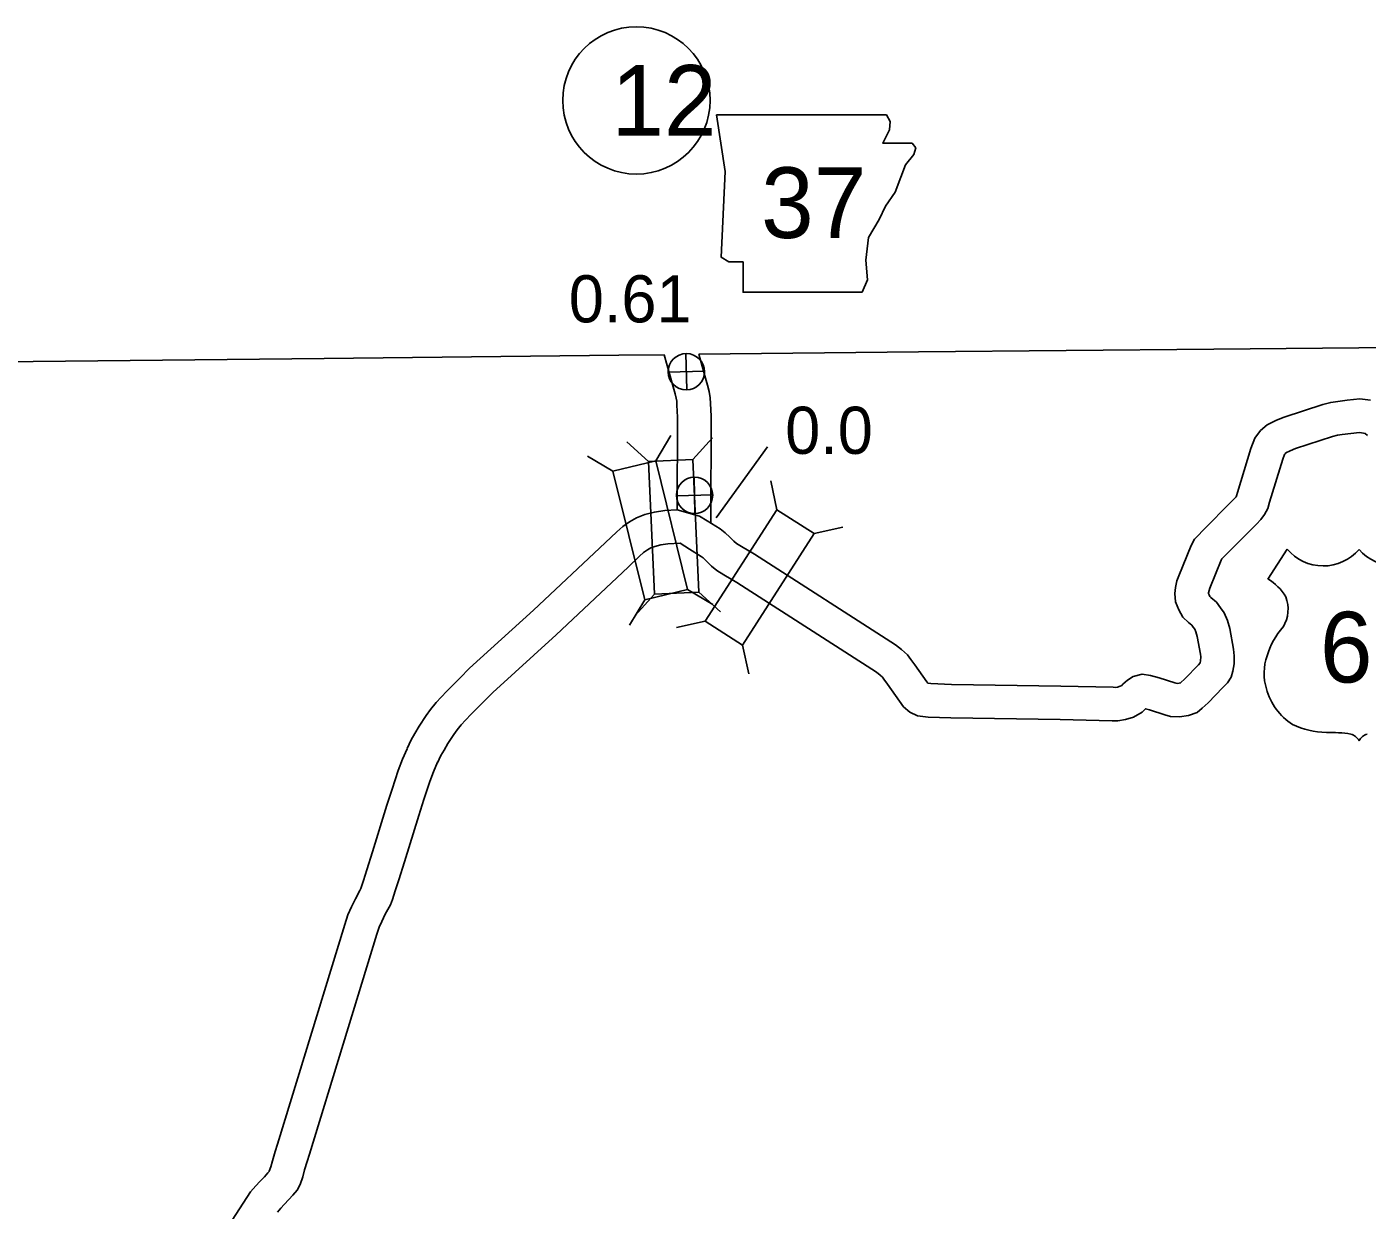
# Model space of a CAD drawing. Extents: x -939622 to -934245, y 1383184 to 1385301.
# Drawn here: x -935568.75 to -935532.73, y 1384344.78 to 1384376.6 of the extents above; entities that cross this region are included whole.
import ezdxf

# ---------------------------------------------------------------- set-up
doc = ezdxf.new("R2010")
doc.units = 0
for name, color, linetype in [('1', 7, 'Continuous'), ('10', 7, 'Continuous'), ('15', 7, 'Continuous'), ('20', 7, 'Continuous'), ('21', 7, 'Continuous'), ('22', 7, 'Continuous'), ('25', 7, 'Continuous'), ('26', 7, 'Continuous'), ('27', 7, 'Continuous')]:
    doc.layers.add(name, color=color, linetype=linetype)

msp = doc.modelspace()

# ---------------------------------------------------------------- linework, layer by layer
at = {"layer": '1'}
for points in [[(-935550.69, 1384367.794), (-935544.781, 1384367.859), (-935536.851, 1384367.932), (-935530.031, 1384367.991), (-935526.099, 1384368.024)], [(-935581.213, 1384367.445), (-935576.5, 1384367.501), (-935568.58, 1384367.595), (-935560.76, 1384367.676), (-935552.836, 1384367.77), (-935551.623, 1384367.783)]]:
    msp.add_lwpolyline(points, dxfattribs=at)
at = {"layer": '10'}
for points in [[(-935551.267, 1384363.608), (-935551.26, 1384366.104), (-935551.277, 1384366.424), (-935551.282, 1384366.531), (-935551.294, 1384366.61), (-935551.328, 1384366.733), (-935551.376, 1384366.916), (-935551.623, 1384367.783)], [(-935550.368, 1384363.262), (-935550.36, 1384366.126), (-935550.378, 1384366.472), (-935550.386, 1384366.623), (-935550.412, 1384366.796), (-935550.459, 1384366.967), (-935550.508, 1384367.155), (-935550.69, 1384367.794)]]:
    msp.add_lwpolyline(points, dxfattribs=at)
at = {"layer": '15'}
for points in [[(-935550.669, 1384363.444), (-935550.467, 1384363.319), (-935550.112, 1384363.097), (-935549.979, 1384362.996), (-935549.857, 1384362.872), (-935549.75, 1384362.771), (-935549.672, 1384362.707), (-935549.546, 1384362.628), (-935549.192, 1384362.419), (-935545.399, 1384359.981), (-935545.237, 1384359.859), (-935545.082, 1384359.714), (-935544.99, 1384359.59), (-935544.884, 1384359.445), (-935544.558, 1384358.982), (-935544.533, 1384358.947), (-935544.455, 1384358.938), (-935543.894, 1384358.915), (-935540.961, 1384358.873), (-935539.556, 1384358.838), (-935539.488, 1384358.836), (-935539.432, 1384358.846), (-935539.365, 1384358.868), (-935539.322, 1384358.891), (-935539.291, 1384358.923), (-935539.169, 1384359.034), (-935539.015, 1384359.131), (-935538.776, 1384359.195), (-935538.547, 1384359.158), (-935538.319, 1384359.093), (-935537.899, 1384358.958), (-935537.862, 1384358.948), (-935537.816, 1384358.945), (-935537.745, 1384358.956), (-935537.743, 1384358.957), (-935537.742, 1384358.957), (-935537.624, 1384359.065), (-935537.257, 1384359.447), (-935537.21, 1384359.499), (-935537.202, 1384359.549), (-935537.199, 1384359.655), (-935537.207, 1384359.734), (-935537.293, 1384360.206), (-935537.33, 1384360.328), (-935537.36, 1384360.398), (-935537.399, 1384360.453), (-935537.437, 1384360.507), (-935537.526, 1384360.579), (-935537.677, 1384360.723), (-935537.787, 1384360.925), (-935537.878, 1384361.135), (-935537.899, 1384361.359), (-935537.88, 1384361.522), (-935537.842, 1384361.703), (-935537.789, 1384361.836), (-935537.46, 1384362.65), (-935537.365, 1384362.82), (-935537.253, 1384362.942), (-935537.16, 1384363.04), (-935536.344, 1384363.859), (-935536.272, 1384363.932), (-935536.251, 1384363.96), (-935536.24, 1384363.983), (-935536.213, 1384364.076), (-935535.849, 1384365.26), (-935535.748, 1384365.538), (-935535.593, 1384365.74), (-935535.411, 1384365.899), (-935535.167, 1384366.019), (-935534.96, 1384366.105), (-935533.917, 1384366.442), (-935533.706, 1384366.501), (-935533.516, 1384366.528), (-935533.266, 1384366.561), (-935532.923, 1384366.592), (-935532.634, 1384366.559)], [(-935551.193, 1384362.71), (-935550.942, 1384362.555), (-935550.623, 1384362.355), (-935550.575, 1384362.318), (-935550.486, 1384362.228), (-935550.346, 1384362.096), (-935550.201, 1384361.976), (-935550.014, 1384361.859), (-935549.665, 1384361.653), (-935545.915, 1384359.243), (-935545.818, 1384359.169), (-935545.756, 1384359.112), (-935545.715, 1384359.056), (-935545.615, 1384358.92), (-935545.294, 1384358.463), (-935545.189, 1384358.315), (-935545.014, 1384358.172), (-935544.814, 1384358.073), (-935544.525, 1384358.04), (-935543.919, 1384358.016), (-935540.979, 1384357.973), (-935539.577, 1384357.938), (-935539.423, 1384357.935), (-935539.217, 1384357.969), (-935539.003, 1384358.039), (-935538.772, 1384358.167), (-935538.68, 1384358.26), (-935538.58, 1384358.232), (-935538.16, 1384358.097), (-935538.011, 1384358.054), (-935537.77, 1384358.041), (-935537.524, 1384358.08), (-935537.299, 1384358.159), (-935537.157, 1384358.274), (-935536.996, 1384358.42), (-935536.602, 1384358.83), (-935536.482, 1384358.96), (-935536.385, 1384359.108), (-935536.333, 1384359.276), (-935536.304, 1384359.469), (-935536.298, 1384359.688), (-935536.315, 1384359.86), (-935536.417, 1384360.419), (-935536.484, 1384360.639), (-935536.57, 1384360.838), (-935536.665, 1384360.974), (-935536.777, 1384361.13), (-935536.93, 1384361.254), (-935536.954, 1384361.277), (-935536.977, 1384361.321), (-935536.993, 1384361.357), (-935536.991, 1384361.377), (-935536.977, 1384361.443), (-935536.953, 1384361.502), (-935536.648, 1384362.259), (-935536.631, 1384362.289), (-935536.594, 1384362.329), (-935536.515, 1384362.413), (-935535.704, 1384363.226), (-935535.586, 1384363.347), (-935535.482, 1384363.487), (-935535.399, 1384363.651), (-935535.351, 1384363.817), (-935534.996, 1384364.974), (-935534.95, 1384365.099), (-935534.934, 1384365.12), (-935534.908, 1384365.143), (-935534.794, 1384365.199), (-935534.649, 1384365.26), (-935533.656, 1384365.58), (-935533.52, 1384365.619), (-935533.394, 1384365.636), (-935533.166, 1384365.667), (-935532.934, 1384365.688), (-935532.827, 1384365.675), (-935532.779, 1384365.66), (-935532.718, 1384365.61)], [(-935558.526, 1384357.197), (-935558.418, 1384357.424), (-935558.318, 1384357.598), (-935558.204, 1384357.798), (-935558.016, 1384358.081), (-935557.902, 1384358.245), (-935557.749, 1384358.429), (-935557.614, 1384358.569), (-935557.462, 1384358.736), (-935557.111, 1384359.087), (-935556.851, 1384359.349), (-935555.134, 1384360.915), (-935553.205, 1384362.727), (-935552.89, 1384363.023), (-935552.731, 1384363.167), (-935552.554, 1384363.29), (-935552.368, 1384363.399), (-935552.144, 1384363.486), (-935551.882, 1384363.551), (-935551.605, 1384363.592), (-935551.267, 1384363.608)], [(-935550.669, 1384363.444), (-935551.267, 1384363.608)], [(-935557.713, 1384356.811), (-935557.62, 1384357.006), (-935557.537, 1384357.152), (-935557.438, 1384357.325), (-935557.272, 1384357.574), (-935557.185, 1384357.699), (-935557.077, 1384357.829), (-935556.956, 1384357.955), (-935556.811, 1384358.114), (-935556.474, 1384358.452), (-935556.228, 1384358.698), (-935554.522, 1384360.254), (-935552.589, 1384362.071), (-935552.28, 1384362.362), (-935552.171, 1384362.46), (-935552.069, 1384362.531), (-935551.974, 1384362.586), (-935551.87, 1384362.627), (-935551.708, 1384362.667), (-935551.519, 1384362.695), (-935551.193, 1384362.71)], [(-935564.018, 1384343.291), (-935562.736, 1384345.271), (-935562.594, 1384345.433), (-935562.486, 1384345.55), (-935562.363, 1384345.678), (-935562.27, 1384345.782), (-935562.24, 1384345.816), (-935562.235, 1384345.826), (-935562.192, 1384345.943), (-935562.149, 1384346.108), (-935562.072, 1384346.361), (-935562.01, 1384346.551), (-935560.205, 1384352.462), (-935560.124, 1384352.725), (-935560.021, 1384352.936), (-935559.916, 1384353.154), (-935559.795, 1384353.373), (-935559.772, 1384353.433), (-935559.703, 1384353.642), (-935559.613, 1384353.931), (-935559.459, 1384354.419), (-935559.072, 1384355.666), (-935558.931, 1384356.096), (-935558.771, 1384356.598), (-935558.654, 1384356.91), (-935558.531, 1384357.187)], [(-935562.015, 1384344.728), (-935561.925, 1384344.832), (-935561.831, 1384344.932), (-935561.704, 1384345.065), (-935561.597, 1384345.184), (-935561.484, 1384345.313), (-935561.406, 1384345.472), (-935561.332, 1384345.673), (-935561.282, 1384345.863), (-935561.213, 1384346.092), (-935561.152, 1384346.281), (-935559.344, 1384352.199), (-935559.284, 1384352.393), (-935559.211, 1384352.543), (-935559.116, 1384352.741), (-935558.977, 1384352.992), (-935558.924, 1384353.131), (-935558.846, 1384353.368), (-935558.755, 1384353.662), (-935558.6, 1384354.149), (-935558.215, 1384355.393), (-935558.075, 1384355.818), (-935557.92, 1384356.303), (-935557.82, 1384356.569), (-935557.708, 1384356.822)]]:
    msp.add_lwpolyline(points, dxfattribs=at)
at = {"layer": '20'}
for p, q in [((-935552.039, 1384364.906), (-935552.623, 1384365.44)), ((-935551.847, 1384364.932), (-935551.438, 1384365.61)), ((-935550.852, 1384364.96), (-935550.318, 1384365.544)), ((-935553, 1384364.647), (-935553.678, 1384365.056)), ((-935548.589, 1384363.614), (-935548.757, 1384364.388)), ((-935547.589, 1384362.972), (-935546.815, 1384363.141)), ((-935551.878, 1384361.346), (-935552.412, 1384360.761)), ((-935550.99, 1384361.473), (-935550.312, 1384361.064)), ((-935550.691, 1384361.399), (-935550.106, 1384360.865)), ((-935552.143, 1384361.187), (-935552.552, 1384360.509)), ((-935550.516, 1384360.616), (-935551.289, 1384360.448)), ((-935549.516, 1384359.974), (-935549.348, 1384359.2))]:
    msp.add_line(p, q, dxfattribs=at)
for points in [[(-935550.99, 1384361.473), (-935551.847, 1384364.932), (-935553, 1384364.647), (-935552.143, 1384361.187)], [(-935552.039, 1384364.906), (-935551.878, 1384361.346), (-935550.691, 1384361.399), (-935550.852, 1384364.96)], [(-935549.516, 1384359.974), (-935547.589, 1384362.972), (-935548.589, 1384363.614), (-935550.516, 1384360.616)]]:
    msp.add_lwpolyline(points, close=True, dxfattribs=at)
at = {"layer": '21'}
msp.add_lwpolyline([(-935550.211, 1384374.234), (-935549.983, 1384372.711), (-935550.084, 1384370.402), (-935549.881, 1384370.275), (-935549.501, 1384370.275), (-935549.501, 1384369.463), (-935546.303, 1384369.463), (-935546.151, 1384369.793), (-935546.202, 1384370.326), (-935546.125, 1384370.935), (-935545.846, 1384371.417), (-935545.669, 1384371.772), (-935545.415, 1384372.153), (-935545.263, 1384372.559), (-935545.136, 1384372.889), (-935544.907, 1384373.168), (-935544.857, 1384373.346), (-935544.958, 1384373.473), (-935545.745, 1384373.473), (-935545.567, 1384373.828), (-935545.542, 1384374.056), (-935545.647, 1384374.232)], close=True, dxfattribs=at)
at = {"layer": '22'}
msp.add_line((-935534.875, 1384362.552), (-935535.394, 1384361.749), dxfattribs=at)
for centre, radius, start, end in [((-935533.908, 1384363.366), 1.264, 220.075, 319.6701), ((-935531.981, 1384363.366), 1.264, 220.3299, 319.925), ((-935536.073, 1384360.584), 1.349, 30.7809, 59.9883), ((-935535.776, 1384360.939), 0.925, 328.8105, 21.2108), ((-935533.358, 1384359.044), 2.157, 138.9565, 162.6913), ((-935534.07, 1384359.221), 1.426, 160.9576, 197.3819), ((-935533.838, 1384359.225), 1.65, 195.1074, 237.1312), ((-935533.807, 1384359.744), 2.118, 244.0771, 269.5779), ((-935533.758, 1384353.747), 3.88, 81.1942, 90.9539), ((-935533.273, 1384357.225), 0.372, 28.0342, 72.9864), ((-935532.617, 1384357.225), 0.372, 107.0136, 151.9658)]:
    msp.add_arc(centre, radius, start, end, dxfattribs=at)
at = {"layer": '25'}
msp.add_line((-935550.218, 1384363.399), (-935548.845, 1384365.309), dxfattribs=at)
at = {"layer": '26'}
for p, q in [((-935551.013, 1384366.836), (-935551.036, 1384367.812)), ((-935551.512, 1384367.313), (-935550.536, 1384367.335)), ((-935550.793, 1384363.512), (-935550.815, 1384364.489)), ((-935551.292, 1384363.989), (-935550.316, 1384364.012))]:
    msp.add_line(p, q, dxfattribs=at)
for centre in [(-935551.024, 1384367.324), (-935550.804, 1384364.001)]:
    msp.add_circle(centre, 0.488, dxfattribs=at)
at = {"layer": '27'}
msp.add_circle((-935552.366, 1384374.619), 1.98, dxfattribs=at)

# ---------------------------------------------------------------- texts
at = {"layer": '21'}
msp.add_text('37', height=1.9008, dxfattribs=at).set_placement((-935549.015, 1384370.92))
at = {"layer": '22'}
msp.add_text('62', height=1.9008, dxfattribs=at).set_placement((-935533.996, 1384358.969))
at = {"layer": '25'}
for s, p in [('0.61', (-935554.183, 1384368.651)), ('0.0', (-935548.367, 1384365.116))]:
    msp.add_text(s, height=1.2672, dxfattribs=at).set_placement(p)
at = {"layer": '27'}
msp.add_text('12', height=1.9008, dxfattribs=at).set_placement((-935553.039, 1384373.669))

doc.saveas('drawing.dxf')
